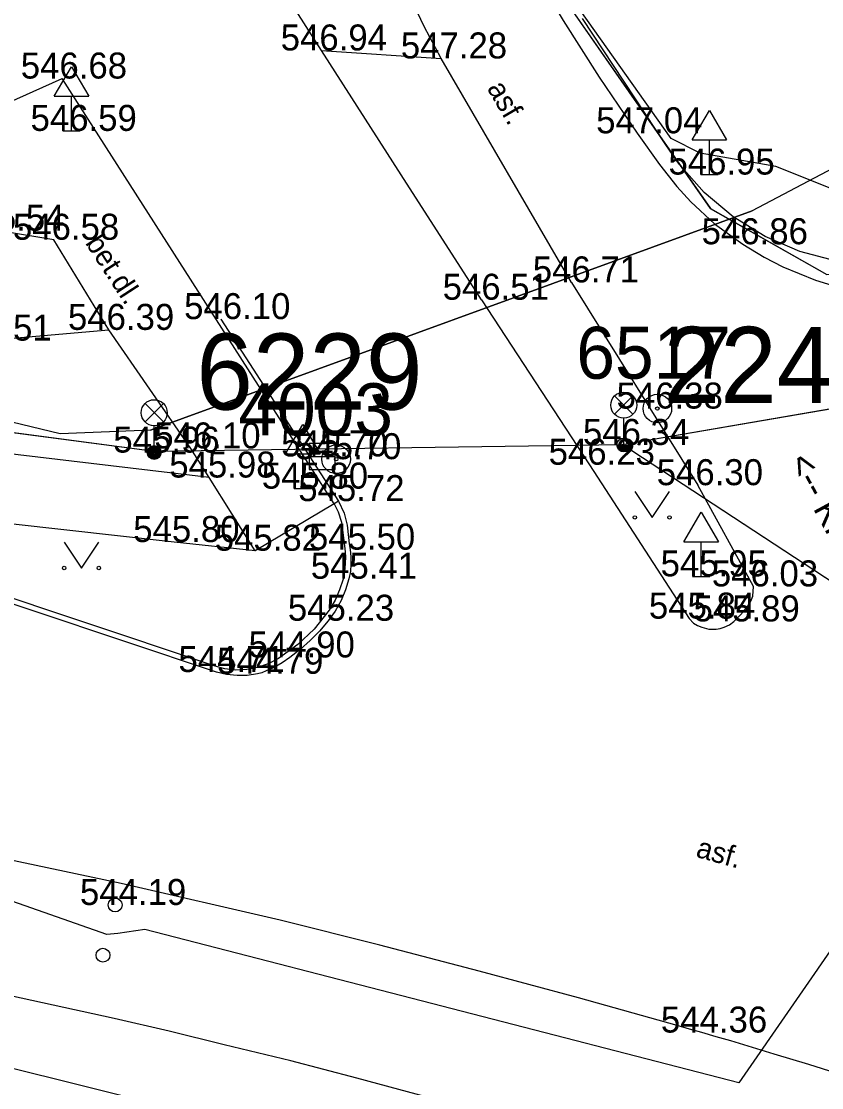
# Model space of a CAD drawing. Extents: x -669393 to -668650, y -1126925 to -1126294.
# Drawn here: x -669243.75 to -669220.65, y -1126560.19 to -1126529.43 of the extents above; entities that cross this region are included whole.
import ezdxf

# ---------------------------------------------------------------- set-up
doc = ezdxf.new("R2010")
doc.units = 0
for name, color, linetype in [('G_Bod_tecka', 7, 'Continuous'), ('G_Bod_vyska', 7, 'Continuous'), ('G_Bodove_pole', 7, 'Continuous'), ('G_Breh_Teren', 7, 'Continuous'), ('G_Cesty_Schody', 7, 'Continuous'), ('G_Objekty_dopravni', 7, 'Continuous'), ('G_Objekty_technicke', 7, 'Continuous'), ('G_Plochy_zpevnene', 7, 'Continuous'), ('G_Popisy_povrchu', 7, 'Continuous'), ('G_Poznamky_odkaz', 7, 'Continuous'), ('G_Site-kanalizace', 7, 'Continuous'), ('G_Site-Sloupy', 7, 'Continuous'), ('G_Z_CHRANICKA-TEPLOVOD_kotovane', 7, 'Continuous'), ('G_Z_ELsilove_podz_kotovane', 7, 'Continuous'), ('G_Z_SPOJE_podz_geodeticky', 7, 'Continuous'), ('G_Z_SPOJE_podz_kotovane', 7, 'Continuous'), ('G_Z_SPOJE_podz_priblizne', 7, 'Continuous'), ('G_Z_SPOJE_podz_zahozene', 7, 'Continuous'), ('G_Zelen-okraj', 7, 'Continuous'), ('G_Zelen-Znacky', 7, 'Continuous'), ('Vrstva 1', 7, 'Continuous'), ('Vrstva 11', 7, 'Continuous'), ('Vrstva 4', 7, 'Continuous'), ('Vrstva 62', 7, 'Continuous')]:
    doc.layers.add(name, color=color, linetype=linetype)

msp = doc.modelspace()

# ---------------------------------------------------------------- linework, layer by layer
at = {"layer": 'G_Bod_tecka'}
for p, q in [((-669235.08, -1126530.27), (-669235.08, -1126530.27)), ((-669231.63, -1126530.5), (-669231.63, -1126530.5)), ((-669242.57, -1126531.08), (-669242.57, -1126531.08)), ((-669242.3, -1126532.59), (-669242.3, -1126532.59)), ((-669225.97, -1126532.66), (-669225.97, -1126532.66)), ((-669223.89, -1126533.85), (-669223.89, -1126533.85)), ((-669242.81, -1126535.73), (-669242.81, -1126535.73)), ((-669222.92, -1126535.86), (-669222.92, -1126535.86)), ((-669227.87, -1126536.96), (-669227.87, -1126536.96)), ((-669230.47, -1126537.46), (-669230.47, -1126537.46)), ((-669237.99, -1126538.02), (-669237.99, -1126538.02)), ((-669241.22, -1126538.33), (-669241.22, -1126538.33)), ((-669225.39, -1126540.6), (-669225.39, -1126540.6)), ((-669238.85, -1126541.75), (-669238.85, -1126541.75)), ((-669226.36, -1126541.65), (-669226.36, -1126541.65)), ((-669239.91, -1126541.87), (-669239.91, -1126541.87)), ((-669235.06, -1126541.98), (-669235.06, -1126541.98)), ((-669234.66, -1126542.06), (-669234.66, -1126542.06)), ((-669227.35, -1126542.22), (-669227.35, -1126542.22)), ((-669238.31, -1126542.59), (-669238.31, -1126542.59)), ((-669235.62, -1126542.91), (-669235.62, -1126542.91)), ((-669224.22, -1126542.81), (-669224.22, -1126542.81)), ((-669234.59, -1126543.27), (-669234.59, -1126543.27)), ((-669239.33, -1126544.45), (-669239.33, -1126544.45)), ((-669237, -1126544.7), (-669237, -1126544.7)), ((-669234.26, -1126544.67), (-669234.26, -1126544.67)), ((-669224.13, -1126545.44), (-669224.13, -1126545.44)), ((-669234.29, -1126545.51), (-669234.29, -1126545.51)), ((-669222.62, -1126545.73), (-669222.62, -1126545.73)), ((-669224.47, -1126546.66), (-669224.47, -1126546.66)), ((-669234.89, -1126546.72), (-669234.89, -1126546.72)), ((-669223.18, -1126546.74), (-669223.18, -1126546.74)), ((-669236, -1126547.78), (-669236, -1126547.78)), ((-669238.11, -1126548.2), (-669238.11, -1126548.2)), ((-669236.93, -1126548.25), (-669236.93, -1126548.25)), ((-669241.04, -1126554.92), (-669241.04, -1126554.92)), ((-669224.11, -1126558.6), (-669224.11, -1126558.6))]:
    msp.add_line(p, q, dxfattribs=at)
at = {"layer": 'G_Bodove_pole'}
for centre, radius in [((-669225.39, -1126540.6), 0.412), ((-669225.39, -1126540.6), 0.05), ((-669234.66, -1126542.06), 0.412), ((-669234.66, -1126542.06), 0.05)]:
    msp.add_circle(centre, radius, dxfattribs=at)
at = {"layer": 'G_Breh_Teren'}
msp.add_line((-669244.82, -1126538.64), (-669241.22, -1126538.33), dxfattribs=at)
msp.add_lwpolyline([(-669224.21, -1126562.71), (-669224.49, -1126562.62), (-669224.77, -1126562.54), (-669226.74, -1126561.95), (-669228.72, -1126561.38), (-669231.39, -1126560.64), (-669234.06, -1126559.92), (-669235.97, -1126559.42), (-669237.89, -1126558.95), (-669239.48, -1126558.56), (-669241.07, -1126558.19), (-669245.52, -1126557.22), (-669249.98, -1126556.34), (-669251.34, -1126556.1), (-669252.69, -1126555.86), (-669253.11, -1126555.8), (-669253.52, -1126555.73)], dxfattribs=at)
at = {"layer": 'G_Cesty_Schody'}
msp.add_line((-669237, -1126544.7), (-669238.32, -1126542.59), dxfattribs=at)
msp.add_lwpolyline([(-669234.59, -1126543.27), (-669234.43, -1126543.62), (-669234.34, -1126543.96), (-669234.3, -1126544.32), (-669234.28, -1126544.5), (-669234.26, -1126544.67), (-669234.24, -1126544.88), (-669234.24, -1126545.09), (-669234.25, -1126545.3), (-669234.29, -1126545.51), (-669234.39, -1126545.83), (-669234.52, -1126546.14), (-669234.69, -1126546.44), (-669234.89, -1126546.72), (-669235.14, -1126547.02), (-669235.41, -1126547.29), (-669235.69, -1126547.54), (-669236, -1126547.78), (-669236.22, -1126547.93), (-669236.45, -1126548.07), (-669236.68, -1126548.17), (-669236.8, -1126548.22), (-669236.93, -1126548.25), (-669237.23, -1126548.3), (-669237.52, -1126548.3), (-669237.82, -1126548.27), (-669238.11, -1126548.2), (-669246.06, -1126545.55)], dxfattribs=at)
at = {"layer": 'G_Objekty_dopravni'}
for p, q in [((-669242.8, -1126531.59), (-669242.3, -1126530.74)), ((-669242.3, -1126530.74), (-669241.8, -1126531.59)), ((-669242.8, -1126531.59), (-669241.8, -1126531.59)), ((-669242.3, -1126532.59), (-669242.3, -1126531.59)), ((-669224.39, -1126532.85), (-669223.89, -1126532)), ((-669223.89, -1126532), (-669223.39, -1126532.85)), ((-669242.55, -1126532.59), (-669242.05, -1126532.59)), ((-669224.39, -1126532.85), (-669223.39, -1126532.85)), ((-669223.89, -1126533.85), (-669223.89, -1126532.85)), ((-669224.14, -1126533.85), (-669223.64, -1126533.85)), ((-669236.12, -1126541.91), (-669235.62, -1126541.06)), ((-669235.62, -1126541.06), (-669235.12, -1126541.91)), ((-669236.12, -1126541.91), (-669235.12, -1126541.91)), ((-669235.62, -1126542.91), (-669235.62, -1126541.91)), ((-669235.87, -1126542.91), (-669235.37, -1126542.91)), ((-669224.63, -1126544.44), (-669224.13, -1126543.59)), ((-669224.13, -1126543.59), (-669223.63, -1126544.44)), ((-669224.63, -1126544.44), (-669223.63, -1126544.44)), ((-669224.13, -1126545.44), (-669224.13, -1126544.44)), ((-669224.38, -1126545.44), (-669223.88, -1126545.44))]:
    msp.add_line(p, q, dxfattribs=at)
at = {"layer": 'G_Objekty_technicke'}
for p, q in [((-669240.175, -1126540.455), (-669239.645, -1126540.985)), ((-669240.175, -1126540.985), (-669239.645, -1126540.455)), ((-669226.625, -1126540.235), (-669226.095, -1126540.765)), ((-669226.625, -1126540.765), (-669226.095, -1126540.235)), ((-669239.91, -1126541.87), (-669239.91, -1126541.095)), ((-669226.36, -1126541.65), (-669226.36, -1126540.875))]:
    msp.add_line(p, q, dxfattribs=at)
for centre, radius in [((-669226.36, -1126540.5), 0.375), ((-669239.91, -1126540.72), 0.375), ((-669239.91, -1126541.87), 0.2), ((-669239.91, -1126541.87), 0.18), ((-669239.91, -1126541.87), 0.16), ((-669239.91, -1126541.87), 0.14), ((-669239.91, -1126541.87), 0.12), ((-669226.36, -1126541.65), 0.2), ((-669239.91, -1126541.87), 0.1), ((-669239.91, -1126541.87), 0.08), ((-669239.91, -1126541.87), 0.06), ((-669239.91, -1126541.87), 0.04), ((-669239.91, -1126541.87), 0.02)]:
    msp.add_circle(centre, radius, dxfattribs=at)
for radius in [0.18, 0.16, 0.14, 0.12, 0.1, 0.08, 0.06, 0.04, 0.02]:
    msp.add_arc((-669226.36, -1126541.65), radius, 180, 0, dxfattribs=at)
at = {"layer": 'G_Plochy_zpevnene'}
for p, q in [((-669235.08, -1126530.27), (-669231.63, -1126530.5)), ((-669246.78, -1126532.96), (-669242.57, -1126531.08)), ((-669234.72, -1126543.35), (-669242.57, -1126531.08)), ((-669242.81, -1126535.73), (-669244.39, -1126535.47)), ((-669241.22, -1126538.33), (-669242.81, -1126535.73)), ((-669227.87, -1126536.96), (-669224.22, -1126542.81)), ((-669230.47, -1126537.46), (-669227.35, -1126542.22)), ((-669238.85, -1126541.75), (-669241.22, -1126538.33)), ((-669227.35, -1126542.22), (-669224.47, -1126546.66)), ((-669222.62, -1126545.73), (-669224.22, -1126542.81)), ((-669234.72, -1126543.35), (-669237, -1126544.7))]:
    msp.add_line(p, q, dxfattribs=at)
for points in [[(-669233.56, -1126509.39), (-669232.27, -1126517.93), (-669231.94, -1126519.69), (-669231.62, -1126521), (-669231.04, -1126522.94), (-669230.37, -1126524.86), (-669229.95, -1126525.91), (-669229.55, -1126526.8), (-669228.76, -1126528.3), (-669228.11, -1126529.41), (-669227.07, -1126531.04), (-669225.97, -1126532.66), (-669225.33, -1126533.56), (-669224.83, -1126534.19), (-669224.42, -1126534.64), (-669223.74, -1126535.27), (-669222.92, -1126535.86), (-669222.31, -1126536.23), (-669221.77, -1126536.51), (-669220.83, -1126536.9), (-669220.13, -1126537.11)], [(-669231.63, -1126530.5), (-669232.12, -1126529.58), (-669232.78, -1126528.17), (-669233.38, -1126526.72), (-669233.99, -1126525.14), (-669234.5, -1126523.53)], [(-669235.08, -1126530.27), (-669236.26, -1126528.42), (-669237.45, -1126526.57)], [(-669230.47, -1126537.46), (-669232.78, -1126533.86), (-669235.08, -1126530.27)], [(-669227.87, -1126536.96), (-669231.63, -1126530.5)], [(-669238.32, -1126542.59), (-669246.68, -1126541.6), (-669254.03, -1126540.73), (-669261.96, -1126539.53), (-669271.84, -1126538.01), (-669282.16, -1126536.12)], [(-669237.99, -1126538.02), (-669234.59, -1126543.27)], [(-669238.32, -1126542.59), (-669238.85, -1126541.75)], [(-669237, -1126544.7), (-669239.33, -1126544.45), (-669245.63, -1126543.75), (-669254.44, -1126542.71)], [(-669234.59, -1126543.27), (-669234.72, -1126543.35)], [(-669234.72, -1126543.35), (-669234.6, -1126543.58), (-669234.51, -1126543.88), (-669234.42, -1126544.56), (-669234.4, -1126544.73), (-669234.39, -1126544.89), (-669234.41, -1126545.21), (-669234.46, -1126545.52), (-669234.56, -1126545.83), (-669234.69, -1126546.13), (-669234.86, -1126546.42), (-669235.29, -1126546.96), (-669235.77, -1126547.41), (-669236.32, -1126547.81), (-669236.62, -1126547.96), (-669236.93, -1126548.07), (-669237.24, -1126548.13), (-669237.56, -1126548.15), (-669237.87, -1126548.11), (-669238.02, -1126548.07), (-669238.18, -1126548.02), (-669240.79, -1126547.15), (-669246.01, -1126545.41)], [(-669223.18, -1126546.74), (-669223.01, -1126546.57), (-669222.89, -1126546.44), (-669222.78, -1126546.3), (-669222.69, -1126546.16), (-669222.63, -1126546.01), (-669222.62, -1126545.73)], [(-669224.47, -1126546.66), (-669224.35, -1126546.79), (-669224.23, -1126546.86), (-669224.11, -1126546.91), (-669223.9, -1126546.96), (-669223.69, -1126546.96), (-669223.58, -1126546.94), (-669223.46, -1126546.91), (-669223.31, -1126546.84), (-669223.18, -1126546.74)], [(-669224.11, -1126558.6), (-669224.46, -1126558.5), (-669224.82, -1126558.4), (-669227.67, -1126557.6), (-669230.53, -1126556.83), (-669233.4, -1126556.08), (-669236.28, -1126555.36), (-669240.86, -1126554.3), (-669245.46, -1126553.33), (-669248.01, -1126552.84), (-669250.57, -1126552.38), (-669251.61, -1126552.2), (-669252.66, -1126552.04), (-669253.02, -1126551.98), (-669253.39, -1126551.92)], [(-669208.61, -1126564.27), (-669208.95, -1126564.11), (-669209.29, -1126563.96), (-669211.31, -1126563.07), (-669213.34, -1126562.24), (-669216.66, -1126560.98), (-669220.02, -1126559.84), (-669221.02, -1126559.52), (-669222.02, -1126559.22), (-669222.64, -1126559.03), (-669223.27, -1126558.84), (-669223.69, -1126558.72), (-669224.11, -1126558.6)]]:
    msp.add_lwpolyline(points, dxfattribs=at)
at = {"layer": 'G_Site-kanalizace'}
msp.add_line((-669235.435, -1126541.98), (-669234.685, -1126541.98), dxfattribs=at)
msp.add_lwpolyline([(-669235.435, -1126542.354), (-669234.685, -1126542.354), (-669234.685, -1126541.604), (-669235.435, -1126541.604)], close=True, dxfattribs=at)
at = {"layer": 'G_Site-Sloupy'}
for centre in [(-669241.04, -1126554.92), (-669241.39, -1126556.37)]:
    msp.add_circle(centre, 0.2, dxfattribs=at)
at = {"layer": 'G_Z_CHRANICKA-TEPLOVOD_kotovane'}
msp.add_lwpolyline([(-669240.02, -1126541.22), (-669222.65, -1126534.9)], dxfattribs=at)
at = {"layer": 'G_Z_ELsilove_podz_kotovane'}
for points in [[(-669226.41, -1126541.64), (-669199.87, -1126537.07), (-669148.73, -1126524.79), (-669123.68, -1126518.72), (-669072.67, -1126506.76)], [(-669289.42, -1126531.6), (-669283.24, -1126535.37), (-669269.06, -1126537.96), (-669239.9, -1126541.83), (-669226.41, -1126541.64)], [(-668991.15, -1126787.71), (-668992.47, -1126784.68), (-668992.94, -1126784.14), (-668993.85, -1126784), (-668994.99, -1126783.88), (-668997.24, -1126783.28), (-668999.66, -1126783.12), (-669000.56, -1126782.76), (-669001.95, -1126780.63), (-669003.7, -1126777.68), (-669006.31, -1126773.26), (-669007.38, -1126772.1), (-669009.06, -1126769.68), (-669009.55, -1126768.64), (-669025.04, -1126740.9), (-669039.34, -1126713.66), (-669057.59, -1126688.86), (-669057.53, -1126686.66), (-669073.8, -1126662.04), (-669088.6, -1126634.97), (-669111.98, -1126614.96), (-669163.86, -1126582.84), (-669189.05, -1126566.12), (-669226.41, -1126541.64)]]:
    msp.add_lwpolyline(points, dxfattribs=at)
at = {"layer": 'G_Z_SPOJE_podz_geodeticky'}
for points in [[(-669214.01, -1126547), (-669223.04, -1126560.05), (-669240.18, -1126555.63), (-669240.96, -1126555.74), (-669241.28, -1126555.77), (-669243.09, -1126555.14), (-669244.58, -1126554.62)], [(-669188.46, -1126580.34), (-669189.1, -1126580.04), (-669211.29, -1126569.31), (-669237.02, -1126561.38), (-669257.43, -1126556.29), (-669270.61, -1126554.34), (-669281.8, -1126553.19), (-669283.28, -1126553.23)]]:
    msp.add_lwpolyline(points, dxfattribs=at)
at = {"layer": 'G_Z_SPOJE_podz_kotovane'}
for points in [[(-669118, -1126502.49), (-669122, -1126503.3), (-669131.75, -1126507.05), (-669142.26, -1126509.54), (-669147.14, -1126510.38), (-669159.72, -1126514.3), (-669176.85, -1126518.89), (-669190.7, -1126523.16), (-669203.8, -1126527.42), (-669213.63, -1126529.62), (-669217.45, -1126532.16), (-669222.65, -1126534.9), (-669240.02, -1126541.22), (-669242.62, -1126541.33), (-669250.84, -1126539.35), (-669254.85, -1126538.53), (-669264.57, -1126537.94), (-669274.22, -1126536.51), (-669285.54, -1126534.88), (-669287.55, -1126534.07), (-669288.77, -1126531.1), (-669289.24, -1126526.16), (-669290.07, -1126525.82), (-669298.25, -1126524.31)], [(-669181.59, -1126528.96), (-669191.91, -1126530.52), (-669198.02, -1126531.63), (-669204.56, -1126533.12), (-669208.7, -1126534.32), (-669212.39, -1126534.94), (-669215.4, -1126535.42), (-669217.63, -1126535.44), (-669219.01, -1126534.8), (-669221.97, -1126533.62), (-669224.15, -1126533.23), (-669224.99, -1126532.81), (-669227.78, -1126528.88), (-669229.08, -1126526.46), (-669229.06, -1126524.54), (-669230.17, -1126525.11), (-669234.76, -1126524.6), (-669235.53, -1126521.44), (-669236.4, -1126517.15), (-669237.71, -1126510.13)]]:
    msp.add_lwpolyline(points, dxfattribs=at)
at = {"layer": 'G_Z_SPOJE_podz_priblizne'}
msp.add_lwpolyline([(-669214.01, -1126547), (-669223.04, -1126560.05), (-669240.18, -1126555.63), (-669240.96, -1126555.74), (-669241.28, -1126555.77), (-669243.09, -1126555.14), (-669244.58, -1126554.62)], dxfattribs=at)
at = {"layer": 'G_Z_SPOJE_podz_zahozene'}
for p, q in [((-669228.05, -1126528.83), (-669223.86, -1126534.83)), ((-669223.86, -1126534.83), (-669220.5, -1126536.73))]:
    msp.add_line(p, q, dxfattribs=at)
at = {"layer": 'G_Zelen-okraj'}
msp.add_line((-669225.15, -1126532.99), (-669227.55, -1126529.35), dxfattribs=at)
msp.add_lwpolyline([(-669218.05, -1126536.44), (-669219.14, -1126536.48), (-669220.22, -1126536.35), (-669221.28, -1126536.07), (-669222.28, -1126535.64), (-669223.2, -1126535.07), (-669224.04, -1126534.37), (-669224.76, -1126533.55), (-669225.15, -1126532.99)], dxfattribs=at)
at = {"layer": 'G_Zelen-Znacky'}
for p, q in [((-669226.04, -1126542.99), (-669225.54, -1126543.74)), ((-669225.54, -1126543.74), (-669225.04, -1126542.99)), ((-669242.51, -1126544.45), (-669242.01, -1126545.2)), ((-669242.01, -1126545.2), (-669241.51, -1126544.45))]:
    msp.add_line(p, q, dxfattribs=at)
for centre in [(-669226.04, -1126543.74), (-669225.04, -1126543.74), (-669242.51, -1126545.2), (-669241.51, -1126545.2)]:
    msp.add_circle(centre, 0.05, dxfattribs=at)
at = {"layer": 'Vrstva 1'}
for p, q in [((-669226.41, -1126541.64), (-669226.41, -1126541.64)), ((-669239.898, -1126541.832), (-669239.898, -1126541.832))]:
    msp.add_line(p, q, dxfattribs=at)
at = {"layer": 'Vrstva 11'}
msp.add_lwpolyline([(-669242.329, -1126432.357), (-669242.043, -1126440.589), (-669241.886, -1126445.124), (-669241.801, -1126447.552), (-669241.423, -1126458.437), (-669236.659, -1126458.271), (-669236.183, -1126471.971), (-669235.968, -1126478.159), (-669235.263, -1126490.844), (-669234.239, -1126503.006), (-669232.513, -1126514.97), (-669230.459, -1126523.631), (-669228.049, -1126528.828), (-669223.863, -1126534.833), (-669220.499, -1126536.731), (-669215.117, -1126536.724), (-669210.737, -1126535.52), (-669208.578, -1126534.926), (-669208.195, -1126535.152), (-669199.065, -1126532.425), (-669198.62, -1126533.005), (-669158.05, -1126523.476), (-669081.405, -1126505.472)], dxfattribs=at)
at = {"layer": 'Vrstva 62'}
for p, q in [((-669226.41, -1126541.64), (-669199.87, -1126537.07)), ((-669269.055, -1126537.958), (-669239.898, -1126541.832)), ((-669239.898, -1126541.832), (-669226.41, -1126541.64)), ((-669189.05, -1126566.12), (-669226.41, -1126541.64))]:
    msp.add_line(p, q, dxfattribs=at)

# ---------------------------------------------------------------- texts
at = {"layer": 'G_Bod_vyska'}
for s, p in [('546.94', (-669236.26, -1126530.27)), ('547.28', (-669232.794, -1126530.5)), ('546.68', (-669243.762, -1126531.08)), ('546.59', (-669243.48, -1126532.59)), ('547.04', (-669227.156, -1126532.66)), ('546.95', (-669225.07, -1126533.85)), ('546.54', (-669245.568, -1126535.47)), ('546.58', (-669243.988, -1126535.73)), ('546.86', (-669224.112, -1126535.86)), ('546.71', (-669228.986, -1126536.96)), ('546.51', (-669231.586, -1126537.46)), ('546.10', (-669239.048, -1126538.02)), ('546.39', (-669242.4, -1126538.33)), ('546.51', (-669245.936, -1126538.64)), ('546.38', (-669226.568, -1126540.6)), ('545.96', (-669241.09, -1126541.87)), ('546.10', (-669239.908, -1126541.75)), ('546.34', (-669227.538, -1126541.65)), ('545.70', (-669236.246, -1126541.98)), ('545.70', (-669235.846, -1126542.06)), ('546.23', (-669228.528, -1126542.22)), ('545.98', (-669239.476, -1126542.59)), ('546.30', (-669225.409, -1126542.81)), ('545.80', (-669236.806, -1126542.91)), ('545.72', (-669235.754, -1126543.27)), ('545.80', (-669240.516, -1126544.45)), ('545.82', (-669238.164, -1126544.7)), ('545.50', (-669235.446, -1126544.67)), ('545.41', (-669235.392, -1126545.51)), ('545.95', (-669225.296, -1126545.44)), ('546.03', (-669223.819, -1126545.73)), ('545.23', (-669236.054, -1126546.72)), ('545.84', (-669225.634, -1126546.66)), ('545.89', (-669224.346, -1126546.74)), ('544.90', (-669237.188, -1126547.78)), ('544.71', (-669239.212, -1126548.2)), ('544.79', (-669238.096, -1126548.25)), ('544.19', (-669242.054, -1126554.92)), ('544.36', (-669225.288, -1126558.6))]:
    msp.add_text(s, height=0.75, dxfattribs=at).set_placement(p)
at = {"layer": 'G_Bodove_pole'}
for s, p in [('6517', (-669227.729, -1126539.74)), ('4003', (-669237.483, -1126541.37))]:
    msp.add_text(s, height=1.5, dxfattribs=at).set_placement(p)
at = {"layer": 'G_Popisy_povrchu'}
for s, rotation, p in [('asf.', 300.2013, (-669230.319, -1126531.358)), ('bet.dl.', 303.0182, (-669241.916, -1126535.821)), ('asf.', 344.4828, (-669224.305, -1126553.524))]:
    msp.add_text(s, height=0.6, rotation=rotation, dxfattribs=at).set_placement(p)
at = {"layer": 'G_Poznamky_odkaz'}
msp.add_text('<-- KREMATORIUM', height=0.75, rotation=298.5652, dxfattribs=at).set_placement((-669221.64, -1126542.132))
at = {"layer": 'Vrstva 4'}
for s, p in [('2241', (-669225.207, -1126540.438)), ('6229', (-669238.695, -1126540.63))]:
    msp.add_text(s, height=2.1939, dxfattribs=at).set_placement(p)

doc.saveas('drawing.dxf')
